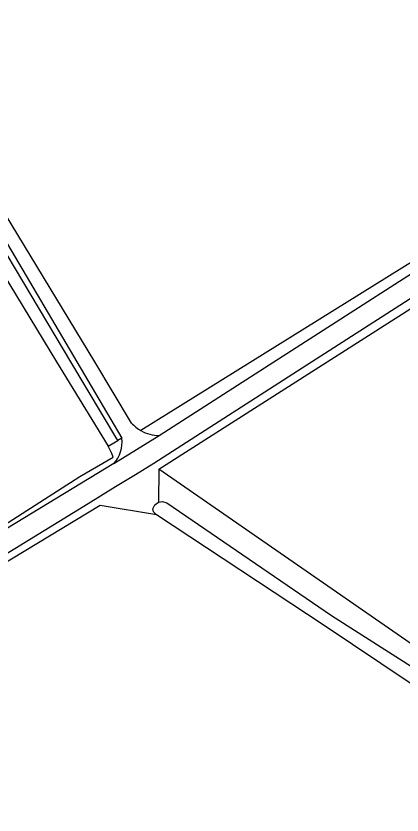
# Model space of a CAD drawing. Extents: x 160203 to 161526, y 379529 to 381797.
# Drawn here: x 160788.6 to 160847, y 380931.5 to 381052.3 of the extents above; entities that cross this region are included whole.
import ezdxf

# ---------------------------------------------------------------- set-up
doc = ezdxf.new("R2010")
doc.units = 0
for name, color, linetype in [('IMGEO_Grasland_overig', 7, 'Continuous'), ('IMGEO_Houtwal', 7, 'Continuous'), ('IMGEO_Voetpad_onverhard', 7, 'Continuous'), ('IMGEO_Waterloop', 7, 'Continuous')]:
    doc.layers.add(name, color=color, linetype=linetype)

msp = doc.modelspace()

# ---------------------------------------------------------------- linework, layer by layer
at = {"layer": 'IMGEO_Grasland_overig'}
for points in [[(160810.15, 380983.79), (160860.97, 381016.14), (160892.97, 381036.64), (160903.91, 381043.31), (160906.45, 381043.75), (160907.85, 381043.87)], [(160887.41, 381037.92), (160886.51, 381037.86), (160884.05, 381037.38), (160880.79, 381035.56), (160863.49, 381024.44), (160807.47, 380989.61)], [(160804.58, 380988.46), (160803.97, 380988.11)], [(160740.47, 380947.28), (160779.29, 380970.58), (160798.22, 380982.65), (160803.26, 380985.62), (160803.04, 380986.16), (160802.49, 380987.27)], [(160809.82, 380976.88), (160801.3, 380978.3), (160713.84, 380925.46), (160693.36, 380913.87), (160673.83, 380902.02)]]:
    msp.add_lwpolyline(points, dxfattribs=at)
at = {"layer": 'IMGEO_Houtwal'}
for points in [[(160810.15, 380983.79), (160810.13, 380978.79)], [(160858.7, 380950.21), (160810.15, 380983.79)]]:
    msp.add_lwpolyline(points, dxfattribs=at)
at = {"layer": 'IMGEO_Voetpad_onverhard'}
for points in [[(160806.04, 380990.73), (160800.49, 381000), (160769.37, 381051.2)], [(160767.76, 381050.64), (160777.88, 381033.59), (160797.75, 381000), (160804.58, 380988.46)], [(160675.9, 380904.09), (160698.99, 380918.12), (160739.54, 380941.93), (160761.73, 380955.45), (160799.46, 380978.6), (160803.62, 380981.16), (160806.62, 380983), (160809.42, 380984.71), (160833.27, 381000), (160860.69, 381017.57), (160892.92, 381037.99), (160899.54, 381042.37)], [(160810.22, 380988.86), (160827.59, 381000), (160858.66, 381019.93), (160887.41, 381037.92)], [(160803.37, 380984.63), (160810.22, 380988.86)], [(160803.37, 380984.63), (160759.69, 380958.12), (160738.5, 380945.39), (160738.16, 380945.18), (160697.46, 380920.51), (160674.23, 380906.45), (160670.53, 380903.94)]]:
    msp.add_lwpolyline(points, dxfattribs=at)
for centre, radius, start, end in [((160810.31, 380994.68), 5.81, 222.7245, 240.7239), ((160810.33, 380994.7), 5.84, 240.6564, 268.9109), ((160799.74, 380987.87), 4.87, 318.2434, 6.8817)]:
    msp.add_arc(centre, radius, start, end, dxfattribs=at)
at = {"layer": 'IMGEO_Waterloop'}
for points in [[(160803.97, 380988.11), (160796.86, 381000), (160766.78, 381050.38), (160763.96, 381054.87), (160746.48, 381074.12)], [(160764.29, 381050.01), (160764.68, 381049.37), (160794.7, 381000), (160802.49, 380987.27)], [(160802.49, 380987.27), (160803.97, 380988.11)], [(160809.82, 380976.88), (160809.37, 380977.31), (160809.28, 380977.77), (160809.54, 380978.38), (160810.13, 380978.79)], [(160810.13, 380978.79), (160810.74, 380978.91), (160811.36, 380978.67), (160836.28, 380961.65), (160849.48, 380953.25), (160850.07, 380952.78), (160850.37, 380952.35), (160850.23, 380951.59), (160849.88, 380951.31), (160849.23, 380951.14), (160848.64, 380951.18)], [(160848.64, 380951.18), (160848.02, 380951.54), (160835.19, 380960.18), (160809.82, 380976.88)]]:
    msp.add_lwpolyline(points, dxfattribs=at)

doc.saveas('drawing.dxf')
